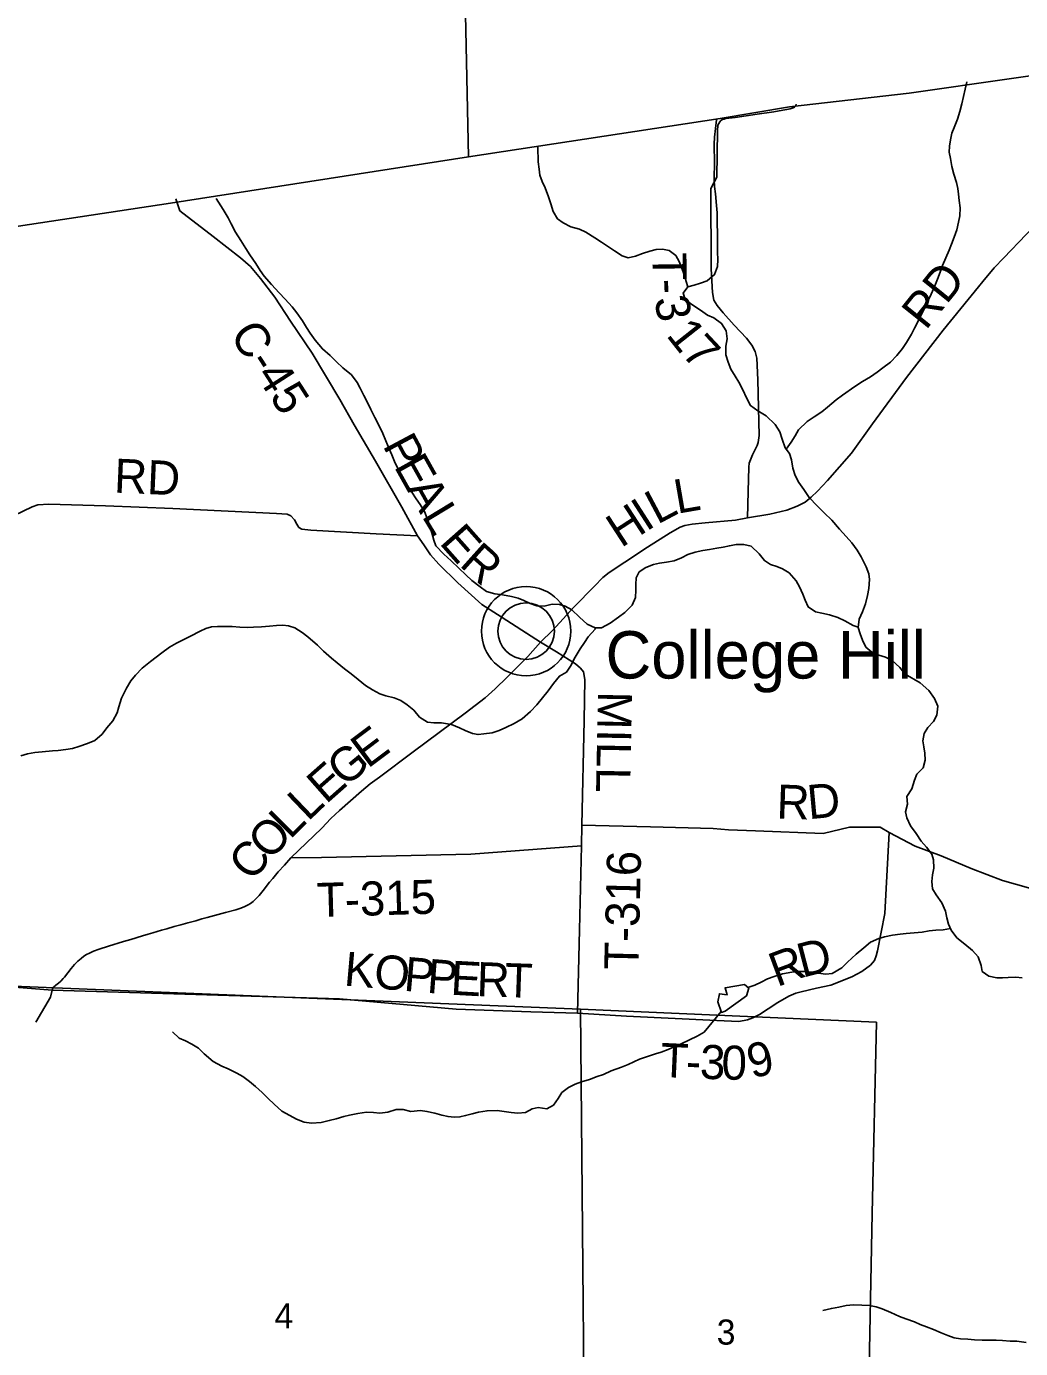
# Model space of a CAD drawing. Extents: x 1759416 to 2214760, y 252598 to 1116833.
# Drawn here: x 2009968 to 2018717, y 920128 to 931768 of the extents above; entities that cross this region are included whole.
import ezdxf

# ---------------------------------------------------------------- set-up
doc = ezdxf.new("R2010")
doc.units = 0
for name, color, linetype in [('GM_X_Adjacent_County', 7, 'Continuous'), ('GM_X_County', 7, 'Continuous'), ('GM_X_County_Road', 7, 'Continuous'), ('GM_X_County_Road_Text', 7, 'Continuous'), ('GM_X_Minor_Lake', 7, 'Continuous'), ('GM_X_Minor_River', 7, 'Continuous'), ('GM_X_Section', 7, 'Continuous'), ('GM_X_Section_Text', 7, 'Continuous'), ('GM_X_Township', 7, 'Continuous'), ('GM_X_Township_Road', 7, 'Continuous'), ('GM_X_Township_Road_Text', 7, 'Continuous'), ('GM_X_Township_ROW', 7, 'Continuous'), ('GM_X_Unincorporated', 7, 'Continuous'), ('GM_X_Unincorporated_Location', 7, 'Continuous'), ('GM_X_Unincorporated_Text', 7, 'Continuous')]:
    doc.layers.add(name, color=color, linetype=linetype)

msp = doc.modelspace()

# ---------------------------------------------------------------- linework, layer by layer
at = {"layer": 'GM_X_Adjacent_County'}
for points in [[(2046190, 941524), (2046230, 937601), (2046240, 936623), (2046246, 935556), (2043971, 935214), (2038391, 934329), (2034945, 933785), (2031637, 933277), (2031111, 933198), (2030108, 933014), (2028816, 932841), (2023140, 931954), (2017738, 931179), (2016684, 931060), (2016073, 930958), (2013857, 930619), (2013775, 934527), (2013715, 937187), (2013620, 941438)], [(2013620, 941438), (2013715, 937187), (2013775, 934527), (2013857, 930619), (2011234, 930213), (2008943, 929865), (2007573, 929691), (2003242, 929141), (2002301, 929187), (1997884, 929140)]]:
    msp.add_lwpolyline(points, dxfattribs=at)
at = {"layer": 'GM_X_County'}
msp.add_lwpolyline([(1997884, 929140), (2002301, 929187), (2003242, 929141), (2007573, 929691), (2008943, 929865), (2011234, 930213), (2013857, 930619), (2016073, 930958), (2016684, 931060), (2017738, 931179), (2023140, 931954), (2028816, 932841)], dxfattribs=at)
at = {"layer": 'GM_X_County_Road'}
msp.add_lwpolyline([(2011281, 930249), (2011318, 930145), (2011611, 929917), (2011851, 929731), (2011939, 929655), (2012028, 929550), (2012155, 929383), (2012292, 929172), (2012482, 928890), (2012727, 928483), (2012851, 928261), (2013039, 927940), (2013270, 927536), (2013410, 927283), (2013464, 927205), (2013523, 927116), (2013597, 927034), (2013764, 926870), (2013976, 926679), (2014112, 926592), (2014492, 926347), (2014634, 926262), (2014801, 926157), (2014845, 926118), (2014869, 926086), (2014882, 926018), (2014877, 925658), (2014857, 924735), (2015461, 924721), (2016011, 924707), (2016145, 924695), (2016383, 924685), (2016981, 924663), (2017212, 924718), (2017482, 924718), (2017560, 924670), (2017789, 924550), (2018017, 924466), (2018281, 924355), (2018558, 924249), (2018922, 924147)], dxfattribs=at)
at = {"layer": 'GM_X_Minor_Lake'}
for points in [[(2016306, 923235), (2016324, 923300), (2016288, 923334), (2016116, 923304), (2016134, 923242), (2016066, 923252), (2016052, 923180), (2016086, 923087), (2016118, 923099)], [(2016118, 923099), (2016306, 923235)]]:
    msp.add_lwpolyline(points, dxfattribs=at)
at = {"layer": 'GM_X_Minor_River'}
for points in [[(2016654, 928045), (2016698, 928109), (2016732, 928165), (2016764, 928215), (2016838, 928289), (2016901, 928331), (2016967, 928375), (2017017, 928415), (2017093, 928481), (2017151, 928523), (2017259, 928599), (2017327, 928643), (2017395, 928683), (2017456, 928723), (2017506, 928763), (2017572, 928813), (2017628, 928871), (2017678, 928933), (2017712, 928985), (2017756, 929059), (2017784, 929111), (2017863, 929267), (2017893, 929331), (2017931, 929412), (2017961, 929484), (2017991, 929558), (2018013, 929612), (2018031, 929662), (2018059, 929732), (2018090, 929798), (2018110, 929850), (2018134, 929912), (2018156, 929976), (2018172, 930046), (2018182, 930100), (2018184, 930172), (2018178, 930234), (2018172, 930290), (2018164, 930341), (2018154, 930393), (2018130, 930467), (2018112, 930535), (2018099, 930605), (2018089, 930661), (2018091, 930715), (2018099, 930769), (2018111, 930827), (2018133, 930879), (2018161, 930951), (2018183, 931019), (2018199, 931087), (2018243, 931279)], [(2016046, 930126), (2016042, 930190), (2016032, 930294), (2016022, 930360), (2016020, 930414), (2016020, 930464), (2016022, 930534), (2016024, 930610), (2016020, 930682), (2016020, 930732), (2016023, 930793), (2016040, 930945)], [(2015789, 929475), (2015775, 929523), (2015755, 929585), (2015733, 929645), (2015713, 929697), (2015683, 929750), (2015623, 929796), (2015567, 929806), (2015509, 929804), (2015455, 929790), (2015389, 929768), (2015329, 929744), (2015262, 929732), (2015212, 929748), (2015144, 929792), (2015082, 929834), (2015028, 929868), (2014970, 929906), (2014892, 929958), (2014834, 929982), (2014760, 930004), (2014690, 930039), (2014640, 930075), (2014602, 930139), (2014582, 930207), (2014562, 930269), (2014532, 930347), (2014506, 930403), (2014486, 930459), (2014481, 930511), (2014471, 930575), (2014467, 930706)], [(2012307, 929299), (2012245, 929367), (2012193, 929422), (2012123, 929496), (2012061, 929570), (2012025, 929620), (2011985, 929680), (2011935, 929756), (2011899, 929812), (2011855, 929882), (2011807, 929958), (2011769, 930031), (2011743, 930083), (2011699, 930155), (2011636, 930253)], [(2018023, 924051), (2017975, 924123), (2017943, 924175), (2017937, 924239), (2017943, 924300), (2017953, 924356), (2017951, 924430), (2017935, 924480), (2017889, 924542), (2017843, 924596), (2017799, 924662), (2017747, 924730), (2017715, 924800), (2017705, 924852), (2017723, 924920), (2017716, 924988), (2017760, 925055), (2017784, 925131), (2017804, 925185), (2017860, 925241), (2017876, 925309), (2017874, 925369), (2017866, 925427), (2017856, 925477), (2017868, 925543), (2017902, 925597), (2017951, 925649), (2017979, 925703), (2017989, 925783), (2017959, 925851), (2017911, 925923), (2017833, 925988), (2017701, 926064), (2017655, 926124), (2017583, 926190), (2017529, 926216), (2017471, 926234), (2017409, 926258), (2017355, 926304), (2017327, 926364), (2017305, 926420), (2017287, 926475), (2017297, 926549), (2017327, 926613), (2017351, 926685), (2017369, 926759), (2017383, 926821), (2017387, 926899), (2017381, 926949), (2017359, 927009), (2017314, 927099), (2017278, 927157), (2017232, 927221), (2017182, 927276), (2017124, 927342), (2017056, 927422), (2016988, 927486), (2016928, 927546), (2016856, 927622), (2016810, 927692), (2016766, 927752), (2016732, 927815), (2016714, 927879), (2016702, 927953), (2016682, 928007), (2016644, 928059), (2016620, 928135), (2016598, 928199), (2016558, 928263), (2016478, 928339), (2016406, 928383), (2016340, 928430), (2016306, 928498), (2016272, 928568), (2016238, 928636), (2016204, 928690), (2016166, 928750), (2016144, 928812), (2016124, 928878), (2016122, 928954), (2016135, 929018), (2016127, 929088), (2016085, 929153), (2016017, 929201), (2015961, 929227), (2015899, 929269), (2015825, 929319), (2015765, 929365), (2015747, 929421), (2015789, 929475), (2015843, 929491), (2015899, 929507), (2015959, 929527), (2016023, 929583), (2016049, 929653), (2016053, 929717), (2016051, 929781), (2016049, 929863), (2016050, 929922), (2016046, 930058), (2016046, 930126)], [(2017287, 926480), (2017243, 926495), (2017169, 926535), (2017109, 926565), (2017035, 926589), (2016969, 926601), (2016911, 926613), (2016849, 926657), (2016821, 926717), (2016801, 926769), (2016771, 926835), (2016741, 926887), (2016679, 926956), (2016623, 926992), (2016571, 927012), (2016515, 927030), (2016463, 927066), (2016415, 927124), (2016347, 927192), (2016281, 927208), (2016214, 927206), (2016154, 927196), (2016100, 927184), (2016044, 927176), (2015980, 927164), (2015922, 927154), (2015852, 927140), (2015788, 927118), (2015732, 927090), (2015668, 927064), (2015600, 927052), (2015540, 927044), (2015485, 927032), (2015419, 927004), (2015361, 926966), (2015335, 926912), (2015331, 926856), (2015331, 926804), (2015329, 926740), (2015299, 926674), (2015233, 926608), (2015179, 926566), (2015104, 926514), (2015028, 926472), (2014972, 926474), (2014904, 926506), (2014836, 926568), (2014768, 926632), (2014710, 926663), (2014660, 926679), (2014594, 926681), (2014524, 926665), (2014460, 926667), (2014402, 926687), (2014344, 926715), (2014294, 926733), (2014236, 926749), (2014156, 926763), (2014090, 926773), (2014018, 926793), (2013960, 926833), (2013888, 926891), (2013836, 926939), (2013774, 927000), (2013706, 927062), (2013640, 927122), (2013572, 927196), (2013552, 927246), (2013534, 927310), (2013512, 927386), (2013494, 927436), (2013472, 927496), (2013432, 927558), (2013398, 927609), (2013358, 927669), (2013318, 927729), (2013278, 927799), (2013240, 927869), (2013208, 927937), (2013182, 927997), (2013160, 928049), (2013132, 928119), (2013104, 928185), (2013070, 928256), (2013034, 928326), (2013000, 928394), (2012972, 928452), (2012938, 928520), (2012905, 928582), (2012877, 928634), (2012827, 928702), (2012753, 928762), (2012695, 928816), (2012641, 928871), (2012573, 928929), (2012509, 929005), (2012465, 929067), (2012433, 929117), (2012397, 929175), (2012347, 929245), (2012307, 929299)], [(2014973, 926474), (2014972, 926462), (2014912, 926394), (2014878, 926344), (2014842, 926288), (2014796, 926214), (2014756, 926136), (2014720, 926084), (2014659, 926048), (2014605, 925982), (2014559, 925918), (2014509, 925856), (2014459, 925796), (2014405, 925738), (2014329, 925672), (2014259, 925632), (2014188, 925596), (2014128, 925570), (2014066, 925550), (2013994, 925540), (2013942, 925534), (2013892, 925544), (2013830, 925568), (2013778, 925592), (2013708, 925622), (2013620, 925636), (2013552, 925636), (2013498, 925642), (2013428, 925688), (2013378, 925748), (2013318, 925794), (2013264, 925833), (2013204, 925857), (2013132, 925875), (2013078, 925893), (2013012, 925927), (2012952, 925967), (2012886, 926019), (2012824, 926067), (2012766, 926111), (2012703, 926165), (2012651, 926207), (2012581, 926268), (2012529, 926322), (2012445, 926394), (2012393, 926432), (2012329, 926472), (2012275, 926492), (2012225, 926496), (2012167, 926494), (2012107, 926488), (2012037, 926482), (2011967, 926478), (2011909, 926476), (2011847, 926478), (2011779, 926484), (2011719, 926486), (2011649, 926486), (2011597, 926482), (2011545, 926468), (2011495, 926444), (2011410, 926400), (2011346, 926368), (2011288, 926338), (2011226, 926302), (2011160, 926254), (2011108, 926214), (2011058, 926176), (2010986, 926118), (2010927, 926056), (2010885, 926006), (2010847, 925942), (2010805, 925854), (2010781, 925778), (2010767, 925726), (2010729, 925654), (2010675, 925592), (2010633, 925538), (2010568, 925482), (2010506, 925456), (2010428, 925428), (2010374, 925412), (2010314, 925402), (2010248, 925394), (2010196, 925390), (2010106, 925382), (2010042, 925376), (2009978, 925364), (2009918, 925346)], [(2018731, 923392), (2018675, 923398), (2018609, 923394), (2018559, 923392), (2018509, 923392), (2018439, 923408), (2018380, 923448), (2018369, 923502), (2018343, 923578), (2018295, 923632), (2018227, 923687), (2018157, 923743), (2018107, 923811), (2018083, 923865), (2018067, 923919), (2018055, 923979), (2018023, 924051)], [(2018100, 923825), (2018037, 923815), (2017972, 923813), (2017914, 923805), (2017850, 923795), (2017780, 923787), (2017710, 923781), (2017656, 923777), (2017590, 923767), (2017520, 923753), (2017470, 923737), (2017396, 923705), (2017338, 923655), (2017271, 923601), (2017193, 923529), (2017143, 923481), (2017059, 923429), (2017003, 923425), (2016935, 923433), (2016885, 923443), (2016821, 923447), (2016761, 923447), (2016703, 923441), (2016623, 923427), (2016548, 923405), (2016490, 923383), (2016434, 923355), (2016378, 923326), (2016317, 923306)], [(2011252, 922917), (2011312, 922862), (2011368, 922836), (2011422, 922808), (2011482, 922774), (2011532, 922722), (2011612, 922654), (2011686, 922614), (2011742, 922590), (2011818, 922554), (2011872, 922522), (2011932, 922478), (2011984, 922435), (2012043, 922383), (2012096, 922329), (2012148, 922279), (2012216, 922219), (2012285, 922179), (2012343, 922149), (2012411, 922121), (2012475, 922113), (2012561, 922119), (2012633, 922135), (2012693, 922151), (2012761, 922171), (2012811, 922183), (2012885, 922199), (2012961, 922209), (2013023, 922205), (2013077, 922200), (2013149, 922210), (2013222, 922232), (2013284, 922234), (2013350, 922214), (2013436, 922224), (2013492, 922216), (2013562, 922200), (2013624, 922184), (2013678, 922170), (2013732, 922164), (2013782, 922168), (2013832, 922180), (2013890, 922194), (2013946, 922208), (2014022, 922222), (2014109, 922224), (2014171, 922214), (2014235, 922206), (2014293, 922202), (2014359, 922206), (2014419, 922240), (2014471, 922250), (2014547, 922238), (2014605, 922270), (2014647, 922330), (2014681, 922382), (2014737, 922428), (2014798, 922456), (2014854, 922476), (2014924, 922498), (2014992, 922522), (2015046, 922542), (2015114, 922574), (2015206, 922607), (2015262, 922629), (2015364, 922675), (2015452, 922705), (2015503, 922723), (2015553, 922739), (2015615, 922761), (2015681, 922791), (2015731, 922811), (2015871, 922879), (2015931, 922913), (2016082, 923097)], [(2018767, 920182), (2018683, 920192), (2018625, 920194), (2018557, 920198), (2018503, 920202), (2018379, 920202), (2018311, 920206), (2018253, 920211), (2018187, 920215), (2018133, 920223), (2018077, 920243), (2018018, 920267), (2017950, 920295), (2017890, 920319), (2017834, 920341), (2017784, 920365), (2017708, 920391), (2017650, 920411), (2017574, 920445), (2017500, 920477), (2017446, 920495), (2017388, 920506), (2017320, 920510), (2017246, 920512), (2017182, 920506), (2017118, 920494), (2017052, 920482), (2016978, 920464)]]:
    msp.add_lwpolyline(points, dxfattribs=at)
at = {"layer": 'GM_X_Section'}
for points in [[(2009779, 923321), (2012310, 923218), (2014844, 923116), (2014894, 917612), (2009597, 917901), (2009616, 923329), (2009642, 923327)], [(2014844, 923116), (2017448, 923001), (2017412, 921317), (2017378, 919661), (2017342, 917981), (2017333, 917533), (2014894, 917612)]]:
    msp.add_lwpolyline(points, close=True, dxfattribs=at)
at = {"layer": 'GM_X_Township'}
msp.add_lwpolyline([(2007080, 920037), (2007121, 920797), (2007263, 923436), (2007268, 923555), (2007337, 924671), (2007371, 925406), (2007440, 926818), (2007496, 927865), (2007522, 928477), (2007563, 929430), (2007573, 929691), (2008943, 929865), (2011234, 930213), (2013857, 930619), (2016073, 930958), (2016684, 931060), (2017738, 931179), (2023140, 931954), (2028816, 932841)], dxfattribs=at)
at = {"layer": 'GM_X_Township_Road'}
for points in [[(2016069, 930929), (2016080, 930940), (2016093, 930948), (2016108, 930952), (2016124, 930956), (2016204, 930967), (2016399, 930995), (2016545, 931016), (2016658, 931035), (2016674, 931038), (2016688, 931042), (2016698, 931044), (2016706, 931047), (2016715, 931051), (2016722, 931054), (2016727, 931058), (2016735, 931066), (2016738, 931073), (2016742, 931083)], [(2016315, 927442), (2016319, 927674), (2016325, 927888), (2016328, 927922), (2016358, 927996), (2016398, 928078), (2016408, 928104), (2016416, 928166), (2016405, 928656), (2016397, 928846), (2016380, 928907), (2016352, 928961), (2016304, 929023), (2016196, 929139), (2016100, 929245), (2016046, 929311), (2016018, 929359), (2016006, 929426), (2015995, 929634), (2015992, 930342), (2016044, 930441), (2016049, 930850), (2016052, 930900), (2016069, 930929)], [(2018963, 930141), (2018570, 929731), (2018484, 929644), (2018384, 929522), (2018347, 929476), (2018037, 929094), (2017714, 928676), (2017415, 928270), (2017228, 928012), (2017019, 927771), (2016931, 927677), (2016873, 927623), (2016821, 927579), (2016751, 927545), (2016659, 927509), (2016511, 927475), (2016315, 927442), (2016208, 927422), (2015942, 927398), (2015828, 927386), (2015762, 927374), (2015720, 927359), (2015634, 927311), (2015434, 927183), (2015233, 927051), (2015095, 926959), (2015041, 926915), (2014967, 926841), (2014786, 926656), (2014598, 926450), (2014492, 926347)], [(2009860, 927463), (2010017, 927538), (2010069, 927556), (2010165, 927563), (2010663, 927548), (2011255, 927524), (2012167, 927480), (2012261, 927475), (2012293, 927459), (2012327, 927424), (2012347, 927386), (2012366, 927358), (2012390, 927342), (2012470, 927333), (2013046, 927301), (2013410, 927283)], [(2014492, 926347), (2014379, 926222), (2014197, 926038), (2014093, 925936), (2014004, 925856), (2013828, 925721), (2013371, 925381), (2013075, 925159), (2012993, 925100), (2012916, 925034), (2012722, 924866), (2012646, 924796), (2012566, 924710), (2012295, 924449), (2012238, 924384), (2012183, 924324), (2012135, 924267), (2012108, 924234), (2012052, 924161), (2012016, 924118), (2011989, 924089), (2011962, 924065), (2011938, 924047), (2011918, 924034), (2011889, 924019), (2011855, 924005), (2011811, 923990), (2011719, 923966), (2011624, 923942), (2011558, 923924), (2011511, 923911), (2011457, 923895), (2011388, 923876), (2011325, 923859), (2011268, 923843), (2011202, 923824), (2011155, 923811), (2011117, 923799), (2011079, 923788), (2011039, 923775), (2010988, 923761), (2010885, 923730), (2010822, 923711), (2010690, 923672), (2010609, 923645), (2010557, 923626), (2010521, 923609), (2010496, 923596), (2010474, 923582), (2010448, 923563), (2010421, 923539), (2010391, 923509), (2010362, 923474), (2010301, 923398), (2010292, 923387), (2010270, 923362), (2010251, 923344), (2010227, 923326), (2010207, 923310), (2010200, 923301), (2010195, 923284)], [(2014857, 924735), (2014852, 924554), (2014835, 923814), (2014817, 923081)], [(2017560, 924670), (2017521, 923958), (2017457, 923631), (2017447, 923587), (2017431, 923545), (2017395, 923503), (2017321, 923449), (2017231, 923401), (2017046, 923328), (2016922, 923300), (2016786, 923268), (2016738, 923256), (2016676, 923230), (2016582, 923174), (2016496, 923118), (2016418, 923068), (2016362, 923041), (2016314, 923021), (2016238, 923009), (2016045, 923015), (2015249, 923054), (2014817, 923081)], [(2012295, 924449), (2012563, 924450), (2013878, 924482), (2014852, 924554)], [(2010195, 923284), (2009459, 923342), (2008598, 923376), (2007263, 923436)], [(2014817, 923081), (2014407, 923094), (2013751, 923117), (2012722, 923206), (2010195, 923284)]]:
    msp.add_lwpolyline(points, dxfattribs=at)
at = {"layer": 'GM_X_Township_ROW'}
msp.add_lwpolyline([(2010195, 923284), (2010195, 923284), (2010178, 923222), (2010050, 923001)], dxfattribs=at)
at = {"layer": 'GM_X_Unincorporated'}
for radius in [393, 249]:
    msp.add_circle((2014365, 926444), radius, dxfattribs=at)
at = {"layer": 'GM_X_Unincorporated_Location'}
msp.add_line((2014365, 926444), (2014365, 926444), dxfattribs=at)

# ---------------------------------------------------------------- texts
at = {"layer": 'GM_X_County_Road_Text'}
for s, rotation, p in [('C-45', 302.7794, (2011751, 929055)), ('P', 298.0739, (2013099, 928079)), ('E', 299.204, (2013198, 927895)), ('A', 299.3095, (2013308, 927698)), ('L', 301.2361, (2013442, 927458)), ('E', 311.5137, (2013594, 927219)), ('R', 318.1462, (2013769, 927024)), ('MILL', 268.8761, (2014998, 925916)), ('D', 5.3245, (2016853, 924788)), ('R', 358.0091, (2016566, 924795))]:
    msp.add_text(s, height=300, rotation=rotation, dxfattribs=at).set_placement(p)
at = {"layer": 'GM_X_Section_Text'}
for s, p in [('4', (2012151, 920305)), ('3', (2016043, 920163))]:
    msp.add_text(s, height=221, rotation=0, dxfattribs=at).set_placement(p)
at = {"layer": 'GM_X_Township_Road_Text'}
for s, rotation, p in [('T', 270.8014, (2015476, 929775)), ('RD', 51.2655, (2017883, 929087)), ('-', 272.6189, (2015480, 929540)), ('3', 281.2445, (2015491, 929369)), ('1', 308.2987, (2015592, 929048)), ('7', 313.0628, (2015724, 928883)), ('RD', 357.5314, (2010735, 927664)), ('L', 9.8759, (2015695, 927477)), ('L', 27.9336, (2015520, 927380)), ('H', 33.0233, (2015201, 927173)), ('I', 32.7244, (2015422, 927317)), ('E', 36.9033, (2012971, 925229)), ('G', 39.549, (2012771, 925063)), ('E', 41.4097, (2012604, 924916)), ('L', 43.7695, (2012445, 924763)), ('L', 45.0091, (2012287, 924605)), ('O', 46.3834, (2012107, 924416)), ('C', 50.3009, (2011953, 924230)), ('T-316', 88.5952, (2015352, 923459)), ('T-315', 1.6645, (2012528, 923927)), ('D', 14.5743, (2016797, 923392)), ('K', 354.9847, (2012756, 923325)), ('O', 354.9883, (2013019, 923302)), ('R', 20.4409, (2016574, 923309)), ('P', 354.998, (2013282, 923279)), ('P', 355.501, (2013486, 923261)), ('E', 356.8597, (2013696, 923244)), ('R', 357.9633, (2013926, 923232)), ('T', 358.0639, (2014173, 923223)), ('T', 357.4578, (2015542, 922520)), ('3', 357.7914, (2015891, 922505)), ('0', 358.9662, (2016083, 922497)), ('9', 13.9495, (2016352, 922504)), ('-', 357.5226, (2015767, 922510))]:
    msp.add_text(s, height=300, rotation=rotation, dxfattribs=at).set_placement(p)
at = {"layer": 'GM_X_Unincorporated_Text'}
msp.add_text('College Hill', height=417, rotation=0, dxfattribs=at).set_placement((2015064, 926027))

doc.saveas('drawing.dxf')
